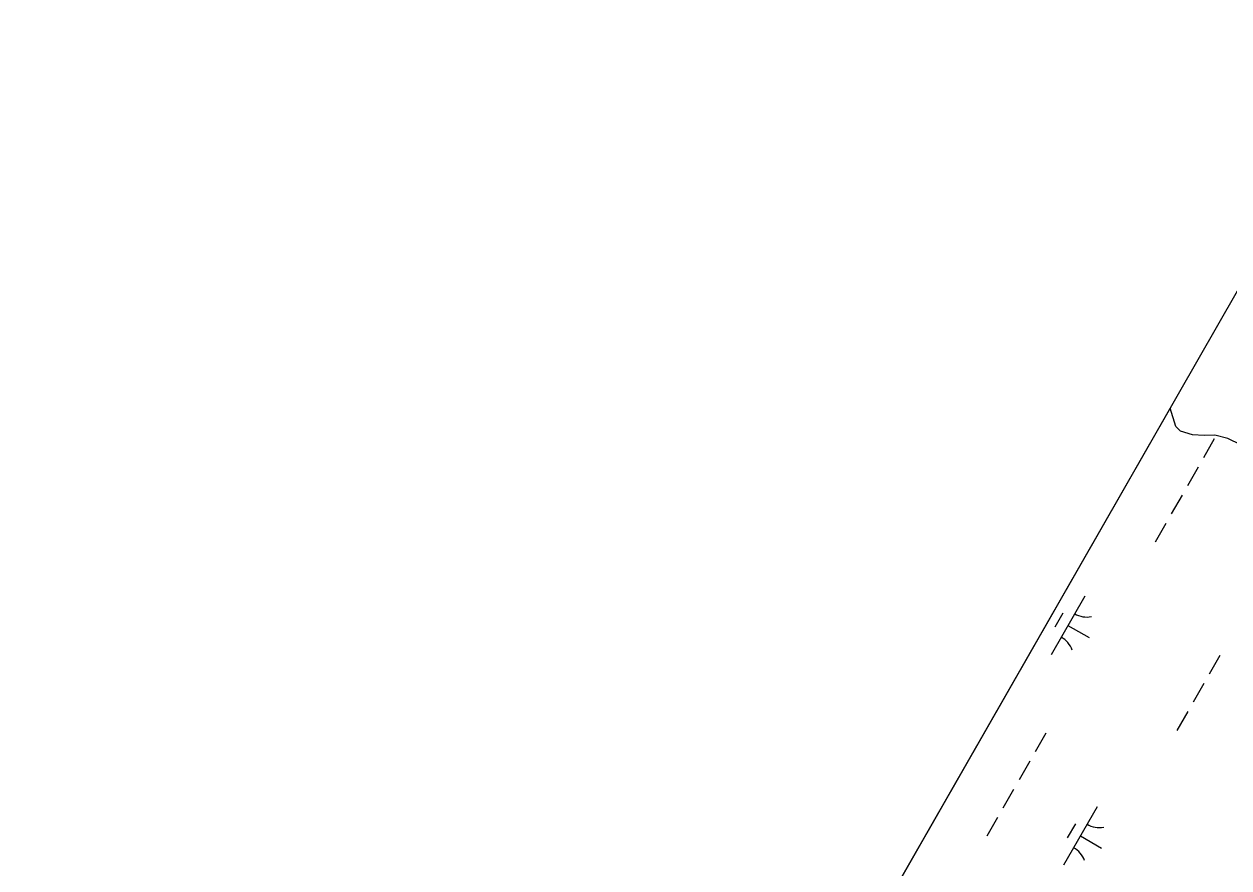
# Model space of a CAD drawing. Extents: x 3930721 to 3950824, y 220441 to 242861.
# Drawn here: x 3935907 to 3936799, y 230802 to 231427 of the extents above; entities that cross this region are included whole.
import ezdxf

# ---------------------------------------------------------------- set-up
doc = ezdxf.new("R2010")
doc.units = 0
doc.layers.add('V-GRID-FRAM', color=7, linetype='Continuous')
doc.layers.add('V-WETL-SWMP', color=7, linetype='Continuous')

msp = doc.modelspace()

# ---------------------------------------------------------------- linework, layer by layer
at = {"layer": 'V-GRID-FRAM'}
msp.add_lwpolyline([(3948829.04, 235080.94), (3941569.42, 222286.79), (3934009.8, 226348.12), (3941449.59, 239338.56), (3948829.04, 235080.94)], dxfattribs=at)
at = {"layer": 'V-WETL-SWMP'}
for p, q in [((3936755.52, 231142.36), (3936109.63, 230014.58)), ((3936759.74, 231128.87), (3936755.52, 231142.36)), ((3936763.34, 231125.46), (3936759.74, 231128.87)), ((3936772.14, 231122.65), (3936763.34, 231125.46)), ((3936780.74, 231122.24), (3936772.14, 231122.65)), ((3936788.25, 231119.64), (3936780.3, 231105.76)), ((3936788.74, 231122.43), (3936780.74, 231122.24)), ((3936798.34, 231120.02), (3936788.74, 231122.43)), ((3936807.93, 231115.2), (3936798.34, 231120.02)), ((3936776.33, 231098.82), (3936768.38, 231084.93)), ((3936764.4, 231077.99), (3936756.45, 231064.11)), ((3936752.47, 231057.16), (3936744.52, 231043.28)), ((3936692.36, 231003.25), (3936667.51, 230959.86)), ((3936676.22, 230990.6), (3936670.26, 230980.18)), ((3936679.93, 230981.56), (3936695.55, 230972.61)), ((3936792.43, 230959.42), (3936784.48, 230945.54)), ((3936780.51, 230938.6), (3936772.55, 230924.71)), ((3936768.58, 230917.77), (3936760.63, 230903.89)), ((3936663.54, 230901.87), (3936655.58, 230887.99)), ((3936651.61, 230881.05), (3936643.66, 230867.16)), ((3936639.68, 230860.22), (3936631.73, 230846.34)), ((3936701.51, 230847.37), (3936676.66, 230803.99)), ((3936627.75, 230839.39), (3936619.8, 230825.51)), ((3936685.37, 230834.72), (3936679.41, 230824.31)), ((3936689.08, 230825.68), (3936704.7, 230816.73))]:
    msp.add_line(p, q, dxfattribs=at)
for centre, start, end in [((3936693.87, 231005.41), 239.42788, 280.97154), ((3936666.41, 230957.47), 19.42788, 60.97154), ((3936703.02, 230849.53), 239.42788, 280.97154), ((3936675.56, 230801.59), 19.42788, 60.97154)]:
    msp.add_arc(centre, 17.62, start, end, dxfattribs=at)

doc.saveas('drawing.dxf')
